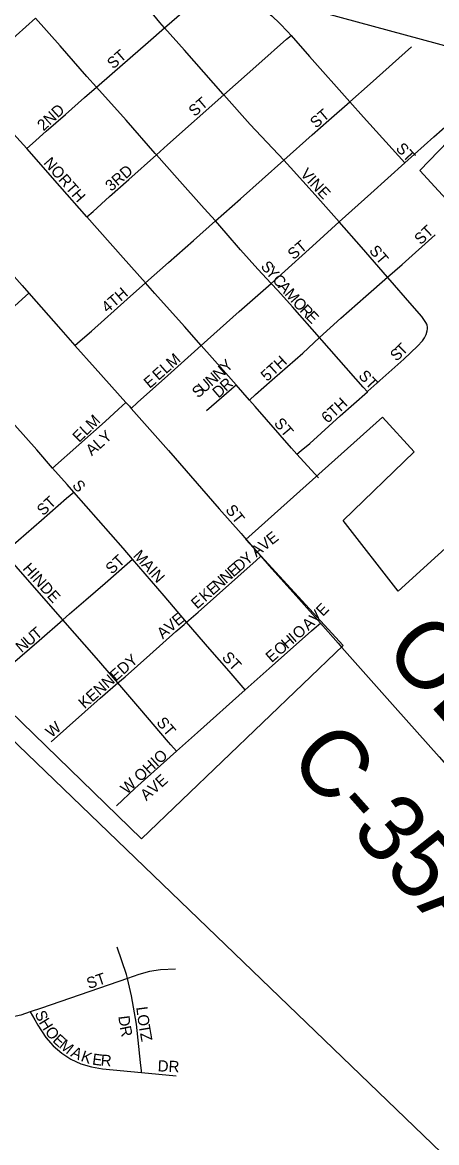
# Model space of a CAD drawing. Extents: x -51392 to 1635000, y 156707 to 696232.
# Drawn here: x 140814 to 142661, y 480943 to 485938 of the extents above; entities that cross this region are included whole.
import ezdxf

# ---------------------------------------------------------------- set-up
doc = ezdxf.new("R2010")
doc.units = 0
for name, color, linetype in [('GM_X_City_Street', 7, 'Continuous'), ('GM_X_City_Street_Text', 7, 'Continuous'), ('GM_X_Corporation', 7, 'Continuous'), ('GM_X_County_Road', 7, 'Continuous'), ('GM_X_County_Road_Text', 7, 'Continuous'), ('GM_X_Rail_Line', 7, 'Continuous')]:
    doc.layers.add(name, color=color, linetype=linetype)

msp = doc.modelspace()

# ---------------------------------------------------------------- linework, layer by layer
at = {"layer": 'GM_X_City_Street'}
for points in [[(141448.2, 485914), (141427.6, 485937.2), (141354.6, 486025.9), (141300.9, 486088), (141244.4, 486147.5), (141220.2, 486169.6), (141207, 486179.2), (141200.2, 486183.5), (141192.5, 486186.8), (141177.6, 486189.9), (141166, 486190.6)], [(141448.2, 485914), (141535.2, 485988.9), (141585.9, 486030.1), (141612.2, 486049.3), (141626.1, 486057.7), (141640.9, 486064.7), (141656.5, 486069.4)], [(141656.5, 486069.4), (141671, 486070.1), (141686.1, 486068.8), (141718.4, 486062.3), (141766, 486048.9), (141828.2, 486027.1), (141858.5, 486014), (141872.9, 486006.1), (141900.1, 485987.5), (141925.8, 485966.8), (141962.4, 485933.6), (141996.1, 485897.5), (142011.7, 485879.6)], [(140562.1, 485681), (140595.9, 485710.9), (140744.1, 485841.3), (140872.4, 485956)], [(141144.4, 485648.9), (141100.8, 485697.2), (140982.6, 485833.6), (140872.4, 485956)], [(141144.4, 485648.9), (141215.1, 485710.2), (141374.3, 485850.4), (141448.2, 485914)], [(141711.8, 485614.7), (141709.6, 485617.3), (141536.3, 485814.3), (141448.2, 485914)], [(141711.8, 485614.7), (141867.9, 485753.5), (141991.1, 485863.1), (142011.7, 485879.6)], [(142011.7, 485879.6), (142093.7, 485785.7), (142273.6, 485583.9)], [(142273.6, 485583.9), (142365.2, 485664.3), (142548.7, 485829.2)], [(140833.5, 485375), (140774.7, 485441), (140562.1, 485681)], [(140833.5, 485375), (140859.3, 485398), (140920.3, 485452.2), (141006, 485527.8), (141091.8, 485603.2), (141144.4, 485648.9)], [(141411.9, 485347.9), (141406.7, 485353.8), (141276.7, 485501.8), (141144.4, 485648.9)], [(141411.9, 485347.9), (141461, 485391.7), (141711.8, 485614.7)], [(141979.1, 485323.3), (141829.7, 485482.6), (141711.8, 485614.7)], [(141979.1, 485323.3), (142105.7, 485436.2), (142179.8, 485501.4), (142273.6, 485583.9)], [(142273.6, 485583.9), (142335, 485515), (142519.4, 485311.3)], [(142519.4, 485311.3), (142648.6, 485426.9), (142721.9, 485493), (142760.2, 485524.4), (142782.1, 485540), (142801.6, 485553.2), (142829, 485570.2), (142872.5, 485597)], [(141102.2, 485070.4), (140980.8, 485207.4), (140833.5, 485375)], [(141102.2, 485070.4), (141129.1, 485094.9), (141202.6, 485161.2), (141289.3, 485237.4), (141411.9, 485347.9)], [(141674.5, 485052.5), (141624.5, 485108.1), (141504.5, 485242.9), (141411.9, 485347.9)], [(141674.5, 485052.5), (141786.2, 485151.5), (141979.1, 485323.3)], [(142226.5, 485048), (142119.2, 485169.7), (142009.2, 485291.3), (141979.1, 485323.3)], [(142226.5, 485048), (142367.3, 485174.8), (142519.4, 485311.3)], [(140580.2, 485026.9), (140812.8, 484764.4), (140843.1, 484730)], [(141363.2, 484776.2), (141263.7, 484888.3), (141102.2, 485070.4)], [(141363.2, 484776.2), (141465.8, 484867.9), (141576.9, 484965.8), (141674.5, 485052.5)], [(141922.9, 484774.2), (141863.1, 484837.9), (141786.9, 484923.8), (141722.7, 484998.4), (141674.5, 485052.5)], [(141922.9, 484774.2), (141952.7, 484800.6), (142123.1, 484954.9), (142226.5, 485048)], [(142442.1, 484801.8), (142325.4, 484935.8), (142226.5, 485048)], [(142442.1, 484801.8), (142506.8, 484858.5), (142654.2, 484990.2)], [(141048.6, 484497.2), (141072.3, 484517.9), (141122, 484561.1), (141282, 484703.2), (141363.2, 484776.2)], [(141611.6, 484497.4), (141536.4, 484581.9), (141405.3, 484728.8), (141363.2, 484776.2)], [(141611.6, 484497.4), (141780.5, 484648.2), (141922.9, 484774.2)], [(142138.9, 484532.5), (142018.8, 484669.2), (141952.6, 484742.1), (141922.9, 484774.2)], [(142138.9, 484532.5), (142234.3, 484619.4), (142345.6, 484717.4), (142442.1, 484801.8)], [(142619.5, 484578.5), (142618.3, 484587.4), (142616.7, 484592.4), (142613.3, 484599.8), (142604.3, 484613.3), (142594.4, 484626.2), (142551, 484675.4), (142443.9, 484799.7), (142442.1, 484801.8)], [(140517.6, 484441.6), (140673.7, 484577.8), (140813.3, 484703.1), (140843.1, 484730)], [(140843.1, 484730), (140985.6, 484568), (141048.6, 484497.2)], [(142352.2, 484291.3), (142354.3, 484292.9), (142514.7, 484436.9), (142574.9, 484493.9), (142597.5, 484518.1), (142607.1, 484531.4), (142614.4, 484546.2), (142618.9, 484562.1), (142619.7, 484571.7), (142619.5, 484578.5)], [(141826.4, 484254.1), (141853.8, 484278.5), (141927.6, 484344.3), (142064, 484463.7), (142138.9, 484532.5)], [(142352.2, 484291.3), (142333.9, 484312), (142148.9, 484521.2), (142138.9, 484532.5)], [(141048.6, 484497.2), (141138.2, 484396.5), (141276, 484243.3)], [(141299.6, 484216.8), (141328, 484242.4), (141462.2, 484363.4), (141611.6, 484497.4)], [(141766.9, 484322), (141721.7, 484373.6), (141611.6, 484497.4)], [(141635.5, 484207.4), (141746.2, 484303.8), (141766.9, 484322)], [(141826.4, 484254.1), (141766.9, 484322)], [(142038, 484012.9), (142057.2, 484028.8), (142095.6, 484060.4), (142230.2, 484183.2), (142352.2, 484291.3)], [(140948.6, 483950.8), (141183.2, 484159.1), (141242.9, 484213.2), (141276, 484243.3)], [(141276, 484243.3), (141291.3, 484226.3), (141299.6, 484216.8)], [(142038, 484012.9), (142013.2, 484040.1), (141851.4, 484225.6), (141826.4, 484254.1)], [(141299.6, 484216.8), (141464.9, 484029.5), (141691.4, 483769.4), (141789.4, 483658.6), (141812.4, 483631.7)], [(140948.6, 483950.8), (140878.1, 484031.9), (140779.9, 484142.4)], [(142134.8, 483906.7), (142038, 484012.9)], [(141042.9, 483843.4), (141013.2, 483877.1), (140948.6, 483950.8)], [(140732.5, 483573.2), (140762, 483599.1), (140899.4, 483718.3), (141011.6, 483816.1), (141042.9, 483843.4)], [(141305.1, 483544.3), (141263.4, 483592.9), (141042.9, 483843.4)], [(140994.7, 483274.4), (140732.5, 483573.2)], [(140994.7, 483274.4), (141024.2, 483300.2), (141097.8, 483363.3), (141183.7, 483438), (141282, 483524.1), (141305.1, 483544.3)], [(141546.4, 483263.9), (141445.9, 483380.7), (141305.1, 483544.3)], [(141546.4, 483263.9), (141597.7, 483308.9), (141855.9, 483538.4), (141877.5, 483557.7)], [(140646, 482987.9), (140651.5, 482988.4), (140657.5, 482989.4), (140664.1, 482991.3), (140667.3, 482992.9), (140671.8, 482995.9), (140802.2, 483107.8), (140889.1, 483182), (140994.7, 483274.4)], [(141240.1, 482992.6), (141144.4, 483103.8), (140994.7, 483274.4)], [(141240.1, 482992.6), (141273.1, 483020.5), (141382.7, 483118.2), (141498.7, 483222.2), (141535, 483254), (141546.4, 483263.9)], [(141807.4, 482962), (141736.7, 483044.5), (141649.9, 483143.7), (141546.4, 483263.9)], [(141807.4, 482962), (141913.6, 483056.7), (142103.1, 483225.4), (142115.4, 483236.1), (142142.9, 483259.8)], [(140942.4, 482729.4), (141161, 482925.5), (141240.1, 482992.6)], [(141501.9, 482688.5), (141476.1, 482716.6), (141464.9, 482728.7), (141337.5, 482879.4), (141240.1, 482992.6)], [(141501.9, 482688.5), (141594.7, 482771.3), (141807.4, 482962)], [(141233.4, 482444.5), (141315.9, 482522.6), (141501.9, 482688.5)], [(141282.3, 481675), (141278.1, 481692.5), (141237.4, 481815.3)], [(141496.4, 481717), (141430.6, 481713.8), (141381.6, 481705.8), (141333.9, 481692.8), (141282.3, 481675)], [(141282.3, 481675), (140900, 481543), (140849.3, 481525.9)], [(141345, 481255.9), (141344.5, 481262.5), (141341.3, 481300.5), (141323, 481470.7), (141300.7, 481598.2), (141282.3, 481675)], [(140849.3, 481525.9), (140807.3, 481511.7), (140760, 481500.6), (140711.7, 481495.1), (140643.5, 481494.7), (140581.7, 481495.8), (140541.4, 481497.2), (140513, 481498.1)], [(140849.3, 481525.9), (140869.7, 481490.3), (140883.3, 481466.9), (140919, 481411.5), (140951.8, 481374.7), (140989.4, 481342.7), (141030.4, 481315.2), (141075.4, 481294.8), (141122.6, 481280.5), (141171.3, 481272.2), (141345, 481255.9)], [(141345, 481255.9), (141499.2, 481241.5)]]:
    msp.add_lwpolyline(points, dxfattribs=at)
at = {"layer": 'GM_X_Corporation'}
for points in [[(142880.2, 485581.6), (142585.5, 485277.6), (143136.2, 484678.1)], [(143737.8, 484535.6), (142488.7, 483402.6), (142243.7, 483717), (142560.8, 484022.5), (142419.7, 484178.3), (141810.1, 483632.5), (142244.6, 483159.1), (141344.9, 482297.6), (139797.1, 483802.1), (139720, 483725.4), (139821.6, 483624.7), (139862.4, 483665.9), (140048.5, 483476.6), (139883.8, 483314.7), (140172.4, 483021.2), (139929.2, 482780.7), (140318, 482295.5), (140757.4, 482752.9), (142761.4, 480821.7)]]:
    msp.add_lwpolyline(points, dxfattribs=at)
at = {"layer": 'GM_X_County_Road'}
for points in [[(141812.4, 483631.7), (141877.5, 483557.7)], [(141877.5, 483557.7), (141914.7, 483515.5), (142046.9, 483368.3), (142142.9, 483259.8)], [(142142.9, 483259.8), (142221.8, 483170.7), (142238.4, 483151.1)], [(142238.4, 483151.1), (142476.3, 482883.8), (142671.7, 482662.7), (142790.9, 482527.5), (143007.9, 482281.7), (143193.2, 482073.6), (143301.1, 481950.4), (143432.6, 481804.1), (143681.9, 481521.2), (143866.4, 481312.5), (144029.9, 481128.7), (144127.5, 481018.2), (144290.3, 480833.9), (144528.5, 480563.2), (144757.7, 480306.4), (144941.6, 480097), (145030.9, 479996)]]:
    msp.add_lwpolyline(points, dxfattribs=at)
at = {"layer": 'GM_X_Rail_Line'}
msp.add_lwpolyline([(142807, 485803.2), (141649.3, 486119.2)], dxfattribs=at)

# ---------------------------------------------------------------- texts
at = {"layer": 'GM_X_City_Street_Text'}
for s, rotation, p in [('ST', 40.7681, (141218.4, 485727.5)), ('ST', 40.3477, (141581.3, 485515.4)), ('2ND', 42.5215, (140908.4, 485451.6)), ('ST', 40.3369, (142123, 485463.3)), ('ST', 313.0408, (142475.6, 485373.3)), ('NORTH', 311.2731, (140905.5, 485309.9)), ('3RD', 40.8996, (141210.3, 485181.8)), ('VINE', 313.0502, (142049.9, 485259.3)), ('ST', 43.0506, (142589.6, 484943.7)), ('ST', 40.3477, (142022.9, 484877.1)), ('ST', 310.337, (142357, 484918.6)), ('S', 310.9354, (141873.6, 484848.2)), ('Y', 310.9122, (141896.6, 484821.6)), ('C', 310.9133, (141925.4, 484788.3)), ('A', 310.919, (141951.4, 484758.4)), ('4TH', 40.6359, (141193.5, 484640.5)), ('M', 310.9955, (141980.2, 484725.1)), ('O', 312.9743, (142016.1, 484683.8)), ('R', 314.0152, (142046.8, 484650.9)), ('E', 314.0753, (142074.3, 484622.4)), ('S', 41.4392, (142480.6, 484423.9)), ('T', 44.947, (142509.4, 484449.5)), ('ELM', 41.3531, (141420.5, 484338.8)), ('Y', 45.6651, (141726, 484373.5)), ('5TH', 42.1676, (141904.6, 484334.6)), ('N', 41.1424, (141656.9, 484312.4)), ('N', 41.6839, (141690.4, 484341.6)), ('ST', 313.0597, (142309.1, 484359.7)), ('E', 40.3477, (141381.5, 484303.4)), ('U', 41.1446, (141623.7, 484283.4)), ('R', 41.6841, (141721.8, 484289.5)), ('S', 41.1487, (141597.2, 484260.3)), ('D', 40.8031, (141687.9, 484260.2)), ('6TH', 42.348, (142174.6, 484147.8)), ('ELM', 44.1421, (141066.9, 484062)), ('ST', 310.337, (141933, 484149)), ('ALY', 41.356, (141123.6, 484002.6)), ('S', 310.3477, (141033.6, 483872.2)), ('ST', 43.0506, (140906.8, 483735.5)), ('ST', 308.1015, (141716.8, 483763.9)), ('V', 38.0991, (141891.5, 483578.7)), ('E', 38.1048, (141926.1, 483605.9)), ('MAIN', 312.0688, (141304.7, 483558.1)), ('Y', 41.0213, (141814.2, 483514.5)), ('A', 38.4269, (141857.1, 483551.4)), ('HINDE', 311.723, (140812.5, 483500.6)), ('ST', 43.0407, (141212.9, 483474.4)), ('E', 41.3621, (141754.8, 483462.2)), ('D', 41.3769, (141781.2, 483485.5)), ('N', 41.3626, (141721.8, 483433.1)), ('E', 41.3621, (141662.3, 483380.8)), ('N', 41.3769, (141688.8, 483404)), ('E', 41.3621, (141593, 483319.7)), ('K', 41.3816, (141629.3, 483351.7)), ('E', 45.5511, (142153.7, 483287)), ('V', 40.7274, (141473.6, 483215)), ('E', 39.4203, (141506.7, 483243.5)), ('A', 42.9743, (142088.9, 483223.9)), ('V', 45.4582, (142122.8, 483255.6)), ('T', 40.4653, (140877.6, 483182)), ('A', 40.7415, (141440.3, 483186.3)), ('O', 41.1583, (142044.6, 483185.1)), ('N', 40.4571, (140810.6, 483124.9)), ('U', 40.4476, (140844.1, 483153.5)), ('H', 41.1612, (141994.9, 483141.7)), ('I', 41.1446, (142028, 483170.6)), ('KENNEDY', 41.3797, (141091.3, 482875.1)), ('ST', 313.0408, (141700.5, 483104.3)), ('E', 41.1487, (141925.3, 483080.8)), ('O', 41.1742, (141961.8, 483112.7)), ('ST', 310.3477, (141408.7, 482815.2)), ('W', 39.1904, (140943, 482746.2)), ('W OHIO', 42.3575, (141279.4, 482493.8)), ('AVE', 41.356, (141366.8, 482464.8)), ('ST', 18.9735, (141110.5, 481627.3)), ('S', 291.2033, (140868.6, 481520.8)), ('L', 277.3011, (141321.5, 481546.6)), ('H', 301.8393, (140885.8, 481479)), ('D', 277.1973, (141241.7, 481506.3)), ('O', 277.8653, (141326.1, 481511.2)), ('O', 307.5972, (140912.2, 481437.1)), ('E', 317.661, (140945.5, 481395.2)), ('R', 281.6648, (141247.9, 481458.5)), ('T', 279.5927, (141332.4, 481466)), ('Z', 279.9939, (141338.3, 481430.9)), ('M', 321.1571, (140974.1, 481369.3)), ('A', 334.6534, (141026.1, 481329.4)), ('K', 341.0561, (141071.5, 481308.2)), ('E', 352.2961, (141123.5, 481291.5)), ('R', 356.0711, (141162, 481286.4)), ('DR', 357.5276, (141416.6, 481261))]:
    msp.add_text(s, height=50, rotation=rotation, dxfattribs=at).set_placement(p)
at = {"layer": 'GM_X_County_Road_Text'}
for s, rotation, p in [('OLD', 311.5343, (142417.1, 483132.7)), ('C-35A', 311.6049, (141992.7, 482647.3))]:
    msp.add_text(s, height=300, rotation=rotation, dxfattribs=at).set_placement(p)

doc.saveas('drawing.dxf')
